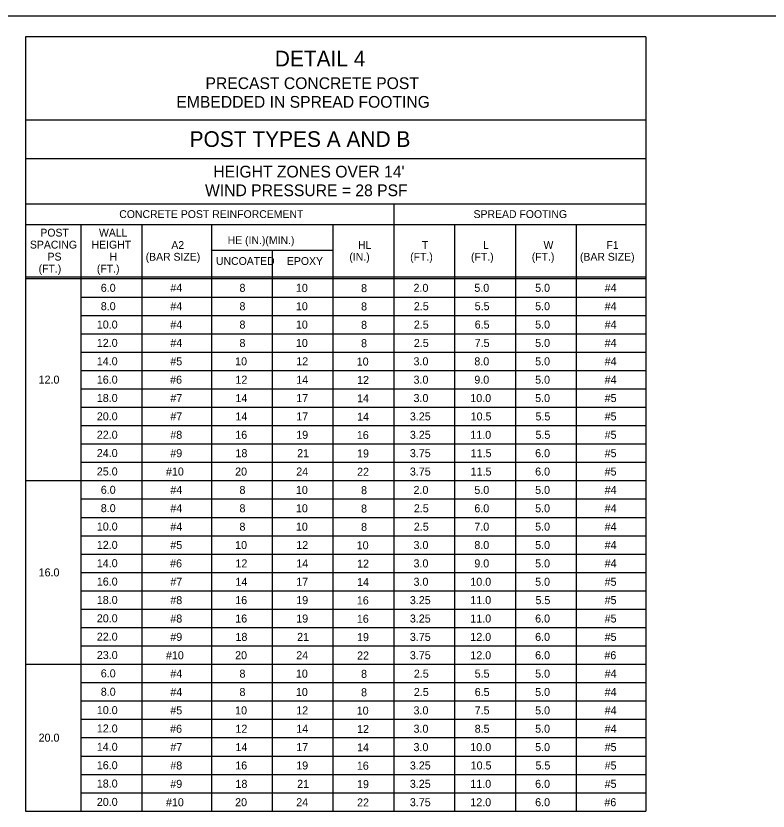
# Model space of a CAD drawing. Extents: x 3351 to 8430, y -3586 to 1457.
# Drawn here: x 4892 to 5180.7, y -2124.2 to -1819.3 of the extents above; entities that cross this region are included whole.
import ezdxf

# ---------------------------------------------------------------- set-up
doc = ezdxf.new("R2010")
doc.units = 0
doc.layers.add('1', color=7, linetype='Continuous')
doc.layers.add('2', color=7, linetype='Continuous')

msp = doc.modelspace()

# ---------------------------------------------------------------- linework, layer by layer
at = {"layer": '1'}
for p, q in [((4895.68, -1827.31), (4895.68, -2124.22)), ((5133.68, -1827.31), (4895.68, -1827.31)), ((5133.68, -1827.31), (5133.68, -2124.22)), ((5133.68, -1859.31), (4895.68, -1859.31)), ((4895.68, -1874.01), (5133.68, -1874.01)), ((4895.68, -1891.31), (5133.68, -1891.31)), ((5037.01, -1891.31), (5037.01, -2124.22)), ((4895.68, -1899.31), (4963.68, -1899.31)), ((4895.68, -1899.31), (5133.68, -1899.31)), ((4917.01, -2124.22), (4917.01, -1899.31)), ((4940.34, -1899.31), (4940.34, -2124.22)), ((4967.01, -1899.31), (4967.01, -2124.22)), ((5013.68, -1899.31), (5013.68, -2124.22)), ((5060.34, -1899.31), (5060.34, -2124.22)), ((5083.68, -1899.31), (5083.68, -2124.22)), ((5107.01, -1899.31), (5107.01, -2124.22)), ((5013.71, -1909.31), (4967.05, -1909.31)), ((4990.34, -1909.31), (4990.34, -2124.22)), ((4895.68, -1919.31), (5133.68, -1919.31)), ((4895.68, -1920.06), (5133.68, -1920.06)), ((4953.68, -1923.58), (4953.68, -1923.58)), ((4978.68, -1923.58), (4978.68, -1923.58)), ((5002.01, -1923.58), (5002.01, -1923.58)), ((5025.34, -1923.58), (5025.34, -1923.58)), ((5048.68, -1923.58), (5048.68, -1923.58)), ((5072.01, -1923.58), (5072.01, -1923.58)), ((5095.34, -1923.58), (5095.34, -1923.58)), ((5120.34, -1923.58), (5120.34, -1923.58)), ((4917.01, -1927.1), (5133.68, -1927.1)), ((4917.01, -1934.14), (5133.68, -1934.14)), ((4917.01, -1941.18), (5133.68, -1941.18)), ((4917.01, -1948.22), (5133.68, -1948.22)), ((4917.01, -1955.26), (5133.68, -1955.26)), ((4917.01, -1962.3), (5133.68, -1962.3)), ((4917.01, -1969.34), (5133.68, -1969.34)), ((4917.01, -1976.38), (5133.68, -1976.38)), ((4917.01, -1983.42), (5133.68, -1983.42)), ((4917.01, -1990.46), (5133.68, -1990.46)), ((4895.68, -1997.5), (5133.68, -1997.5)), ((4953.68, -2001.02), (4953.68, -2001.02)), ((4978.68, -2001.02), (4978.68, -2001.02)), ((5002.01, -2001.02), (5002.01, -2001.02)), ((5025.34, -2001.02), (5025.34, -2001.02)), ((5048.68, -2001.02), (5048.68, -2001.02)), ((5072.01, -2001.02), (5072.01, -2001.02)), ((5095.34, -2001.02), (5095.34, -2001.02)), ((5120.34, -2001.02), (5120.34, -2001.02)), ((4917.01, -2004.54), (5133.68, -2004.54)), ((4917.01, -2011.58), (5133.68, -2011.58)), ((4917.01, -2018.62), (5133.68, -2018.62)), ((4917.01, -2025.66), (5133.68, -2025.66)), ((4917.01, -2032.7), (5133.68, -2032.7)), ((4917.01, -2039.74), (5133.68, -2039.74)), ((4917.01, -2046.78), (5133.68, -2046.78)), ((4917.01, -2053.82), (5133.68, -2053.82)), ((4917.01, -2060.86), (5133.68, -2060.86)), ((4895.68, -2067.9), (5133.68, -2067.9)), ((4953.68, -2071.42), (4953.68, -2071.42)), ((4978.68, -2071.42), (4978.68, -2071.42)), ((5002.01, -2071.42), (5002.01, -2071.42)), ((5025.34, -2071.42), (5025.34, -2071.42)), ((5048.68, -2071.42), (5048.68, -2071.42)), ((5072.01, -2071.42), (5072.01, -2071.42)), ((5095.34, -2071.42), (5095.34, -2071.42)), ((5120.34, -2071.42), (5120.34, -2071.42)), ((4917.01, -2074.94), (5133.68, -2074.94)), ((4917.01, -2081.98), (5133.68, -2081.98)), ((4917.01, -2089.02), (5133.68, -2089.02)), ((4917.01, -2096.06), (5133.68, -2096.06)), ((4917.01, -2103.1), (5133.68, -2103.1)), ((4917.01, -2110.14), (5133.68, -2110.14)), ((4917.01, -2117.18), (5133.68, -2117.18)), ((4895.68, -2124.22), (5133.68, -2124.22))]:
    msp.add_line(p, q, dxfattribs=at)
at = {"layer": '2'}
msp.add_line((4642.34, -1819.31), (5428.34, -1819.31), dxfattribs=at)

# ---------------------------------------------------------------- texts
at = {"layer": '1'}
for s, height, p in [('DETAIL 4', 6, (4991.36, -1838.66)), ('PRECAST CONCRETE POST', 4.5, (4964.75, -1847.36)), ('EMBEDDED IN SPREAD FOOTING', 4.5, (4953.59, -1854.52)), ('POST TYPES A AND B', 6, (4958.68, -1869.54)), ("HEIGHT ZONES OVER 14'", 4.5, (4967.77, -1881.26)), ('WIND PRESSURE = 28 PSF', 4.5, (4964.59, -1888.43)), ('CONCRETE POST REINFORCEMENT', 3, (4931.68, -1896.81)), ('SPREAD FOOTING', 3, (5067.63, -1896.81)), ('POST', 3, (4901.4, -1903.91)), ('WALL', 3, (4923.89, -1903.91)), ('SPACING', 3, (4897.4, -1908.51)), ('HEIGHT', 3, (4921.06, -1908.51)), ('A2', 3, (4951.67, -1908.67)), ('HE (IN.)(MIN.)', 3, (4973.27, -1906.8)), ('HL', 3, (5023.31, -1908.67)), ('T', 3, (5047.82, -1908.67)), ('L', 3, (5071.27, -1908.67)), ('W', 3, (5094.48, -1908.67)), ('F1', 3, (5118.64, -1908.67)), ('PS', 3, (4904.16, -1913.11)), ('H', 3, (4927.94, -1913.11)), ('(BAR SIZE)', 3, (4941.81, -1913.17)), ('UNCOATED', 3, (4968.8, -1914.8)), ('EPOXY', 3, (4996.03, -1914.8)), ('(IN.)', 3, (5019.98, -1913.17)), ('(FT.)', 3, (5043.31, -1913.17)), ('(FT.)', 3, (5066.65, -1913.17)), ('(FT.)', 3, (5089.98, -1913.17)), ('(BAR SIZE)', 3, (5108.47, -1913.17)), ('(FT.)', 3, (4900.73, -1917.71)), ('(FT.)', 3, (4923.09, -1917.71)), ('6.0', 3.07, (4924.59, -1925.11)), ('#4', 3.07, (4951.27, -1925.11)), ('8', 3.07, (4977.81, -1925.11)), ('10', 3.07, (4999.47, -1925.11)), ('8', 3.07, (5024.47, -1925.21)), ('2.0', 3.07, (5044.6, -1925.11)), ('5.0', 3.07, (5067.94, -1925.11)), ('5.0', 3.07, (5091.27, -1925.11)), ('#4', 3.07, (5117.94, -1925.11)), ('8.0', 3.07, (4924.59, -1932.15)), ('#4', 3.07, (4951.27, -1932.16)), ('8', 3.07, (4977.81, -1932.16)), ('10', 3.07, (4999.47, -1932.16)), ('8', 3.07, (5024.47, -1932.25)), ('2.5', 3.07, (5044.73, -1932.16)), ('5.5', 3.07, (5068.07, -1932.16)), ('5.0', 3.07, (5091.27, -1932.16)), ('#4', 3.07, (5117.94, -1932.16)), ('10.0', 3.07, (4923.07, -1939.19)), ('#4', 3.07, (4951.27, -1939.2)), ('8', 3.07, (4977.81, -1939.2)), ('10', 3.07, (4999.47, -1939.2)), ('2.5', 3.07, (5044.73, -1939.2)), ('6.5', 3.07, (5068.07, -1939.2)), ('5.0', 3.07, (5091.27, -1939.2)), ('#4', 3.07, (5117.94, -1939.2)), ('8', 3.07, (5024.47, -1939.3)), ('12.0', 3.07, (4923.07, -1946.23)), ('#4', 3.07, (4951.27, -1946.25)), ('8', 3.07, (4977.81, -1946.25)), ('10', 3.07, (4999.47, -1946.25)), ('8', 3.07, (5024.47, -1946.34)), ('2.5', 3.07, (5044.73, -1946.25)), ('7.5', 3.07, (5068.07, -1946.25)), ('5.0', 3.07, (5091.27, -1946.25)), ('#4', 3.07, (5117.94, -1946.25)), ('14.0', 3.07, (4923.07, -1953.27)), ('#5', 3.07, (4951.27, -1953.29)), ('10', 3.07, (4976.14, -1953.29)), ('12', 3.07, (4999.6, -1953.29)), ('10', 3.07, (5022.8, -1953.38)), ('3.0', 3.07, (5044.6, -1953.29)), ('8.0', 3.07, (5067.94, -1953.29)), ('5.0', 3.07, (5091.27, -1953.29)), ('#4', 3.07, (5117.94, -1953.29)), ('12.0', 3.07, (4900.73, -1960.31)), ('16.0', 3.07, (4923.07, -1960.31)), ('#6', 3.07, (4951.19, -1960.34)), ('12', 3.07, (4976.27, -1960.34)), ('14', 3.07, (4999.6, -1960.34)), ('12', 3.07, (5022.94, -1960.43)), ('3.0', 3.07, (5044.6, -1960.34)), ('9.0', 3.07, (5067.94, -1960.34)), ('5.0', 3.07, (5091.27, -1960.34)), ('#4', 3.07, (5117.94, -1960.34)), ('18.0', 3.07, (4923.07, -1967.35)), ('#7', 3.07, (4951.27, -1967.38)), ('14', 3.07, (4976.27, -1967.38)), ('17', 3.07, (4999.6, -1967.38)), ('14', 3.07, (5022.94, -1967.47)), ('3.0', 3.07, (5044.6, -1967.38)), ('10.0', 3.07, (5066.4, -1967.38)), ('5.0', 3.07, (5091.27, -1967.38)), ('#5', 3.07, (5117.94, -1967.38)), ('20.0', 3.07, (4923.07, -1974.39)), ('#7', 3.07, (4951.27, -1974.42)), ('14', 3.07, (4976.27, -1974.42)), ('17', 3.07, (4999.6, -1974.42)), ('14', 3.07, (5022.94, -1974.52)), ('3.25', 3.07, (5043.2, -1974.42)), ('10.5', 3.07, (5066.53, -1974.42)), ('5.5', 3.07, (5091.4, -1974.42)), ('#5', 3.07, (5117.94, -1974.42)), ('22.0', 3.07, (4923.07, -1981.43)), ('#8', 3.07, (4951.27, -1981.47)), ('16', 3.07, (4976.19, -1981.47)), ('19', 3.07, (4999.59, -1981.47)), ('16', 3.07, (5022.85, -1981.56)), ('3.25', 3.07, (5043.2, -1981.47)), ('11.0', 3.07, (5066.4, -1981.47)), ('5.5', 3.07, (5091.4, -1981.47)), ('#5', 3.07, (5117.94, -1981.47)), ('24.0', 3.07, (4923.07, -1988.47)), ('#9', 3.07, (4951.26, -1988.51)), ('18', 3.07, (4976.27, -1988.51)), ('21', 3.07, (4999.95, -1988.51)), ('19', 3.07, (5022.92, -1988.61)), ('3.75', 3.07, (5043.2, -1988.51)), ('11.5', 3.07, (5066.53, -1988.51)), ('6.0', 3.07, (5091.27, -1988.51)), ('#5', 3.07, (5117.94, -1988.51)), ('25.0', 3.07, (4923.07, -1995.51)), ('#10', 3.07, (4949.6, -1995.55)), ('20', 3.07, (4976.14, -1995.55)), ('24', 3.07, (4999.6, -1995.55)), ('22', 3.07, (5022.94, -1995.65)), ('3.75', 3.07, (5043.2, -1995.55)), ('11.5', 3.07, (5066.53, -1995.55)), ('6.0', 3.07, (5091.27, -1995.55)), ('#5', 3.07, (5117.94, -1995.55)), ('6.0', 3.07, (4924.59, -2002.55)), ('#4', 3.07, (4951.27, -2002.6)), ('8', 3.07, (4977.81, -2002.6)), ('10', 3.07, (4999.47, -2002.6)), ('8', 3.07, (5024.47, -2002.69)), ('2.0', 3.07, (5044.6, -2002.6)), ('5.0', 3.07, (5067.94, -2002.6)), ('5.0', 3.07, (5091.27, -2002.6)), ('#4', 3.07, (5117.94, -2002.6)), ('8.0', 3.07, (4924.59, -2009.59)), ('#4', 3.07, (4951.27, -2009.64)), ('8', 3.07, (4977.81, -2009.64)), ('10', 3.07, (4999.47, -2009.64)), ('8', 3.07, (5024.47, -2009.74)), ('2.5', 3.07, (5044.73, -2009.64)), ('6.0', 3.07, (5067.94, -2009.64)), ('5.0', 3.07, (5091.27, -2009.64)), ('#4', 3.07, (5117.94, -2009.64)), ('10.0', 3.07, (4923.07, -2016.63)), ('#4', 3.07, (4951.27, -2016.69)), ('8', 3.07, (4977.81, -2016.69)), ('10', 3.07, (4999.47, -2016.69)), ('8', 3.07, (5024.47, -2016.78)), ('2.5', 3.07, (5044.73, -2016.69)), ('7.0', 3.07, (5067.94, -2016.69)), ('5.0', 3.07, (5091.27, -2016.69)), ('#4', 3.07, (5117.94, -2016.69)), ('12.0', 3.07, (4923.07, -2023.67)), ('#5', 3.07, (4951.27, -2023.73)), ('10', 3.07, (4976.14, -2023.73)), ('12', 3.07, (4999.6, -2023.73)), ('10', 3.07, (5022.8, -2023.82)), ('3.0', 3.07, (5044.6, -2023.73)), ('8.0', 3.07, (5067.94, -2023.73)), ('5.0', 3.07, (5091.27, -2023.73)), ('#4', 3.07, (5117.94, -2023.73)), ('14.0', 3.07, (4923.07, -2030.71)), ('#6', 3.07, (4951.19, -2030.78)), ('12', 3.07, (4976.27, -2030.78)), ('14', 3.07, (4999.6, -2030.78)), ('12', 3.07, (5022.94, -2030.87)), ('3.0', 3.07, (5044.6, -2030.78)), ('9.0', 3.07, (5067.94, -2030.78)), ('5.0', 3.07, (5091.27, -2030.78)), ('#4', 3.07, (5117.94, -2030.78)), ('16.0', 3.07, (4900.73, -2034.23)), ('16.0', 3.07, (4923.07, -2037.75)), ('#7', 3.07, (4951.27, -2037.82)), ('14', 3.07, (4976.27, -2037.82)), ('17', 3.07, (4999.6, -2037.82)), ('14', 3.07, (5022.94, -2037.91)), ('3.0', 3.07, (5044.6, -2037.82)), ('10.0', 3.07, (5066.4, -2037.82)), ('5.0', 3.07, (5091.27, -2037.82)), ('#5', 3.07, (5117.94, -2037.82)), ('18.0', 3.07, (4923.07, -2044.79)), ('#8', 3.07, (4951.27, -2044.86)), ('16', 3.07, (4976.19, -2044.86)), ('19', 3.07, (4999.59, -2044.86)), ('16', 3.07, (5022.85, -2044.96)), ('3.25', 3.07, (5043.2, -2044.86)), ('11.0', 3.07, (5066.4, -2044.86)), ('5.5', 3.07, (5091.4, -2044.86)), ('#5', 3.07, (5117.94, -2044.86)), ('20.0', 3.07, (4923.07, -2051.83)), ('#8', 3.07, (4951.27, -2051.91)), ('16', 3.07, (4976.19, -2051.91)), ('19', 3.07, (4999.59, -2051.91)), ('16', 3.07, (5022.85, -2052)), ('3.25', 3.07, (5043.2, -2051.91)), ('11.0', 3.07, (5066.4, -2051.91)), ('6.0', 3.07, (5091.27, -2051.91)), ('#5', 3.07, (5117.94, -2051.91)), ('22.0', 3.07, (4923.07, -2058.87)), ('#9', 3.07, (4951.26, -2058.95)), ('18', 3.07, (4976.27, -2058.95)), ('21', 3.07, (4999.95, -2058.95)), ('19', 3.07, (5022.92, -2059.05)), ('3.75', 3.07, (5043.2, -2058.95)), ('12.0', 3.07, (5066.4, -2058.95)), ('6.0', 3.07, (5091.27, -2058.95)), ('#5', 3.07, (5117.94, -2058.95)), ('23.0', 3.07, (4923.07, -2065.91)), ('#10', 3.07, (4949.6, -2065.99)), ('20', 3.07, (4976.14, -2065.99)), ('24', 3.07, (4999.6, -2065.99)), ('22', 3.07, (5022.94, -2066.09)), ('3.75', 3.07, (5043.2, -2065.99)), ('12.0', 3.07, (5066.4, -2065.99)), ('6.0', 3.07, (5091.27, -2065.99)), ('#6', 3.07, (5117.85, -2065.99)), ('6.0', 3.07, (4924.59, -2072.95)), ('#4', 3.07, (4951.27, -2073.04)), ('8', 3.07, (4977.81, -2073.04)), ('10', 3.07, (4999.47, -2073.04)), ('8', 3.07, (5024.47, -2073.13)), ('2.5', 3.07, (5044.73, -2073.04)), ('5.5', 3.07, (5068.07, -2073.04)), ('5.0', 3.07, (5091.27, -2073.04)), ('#4', 3.07, (5117.94, -2073.04)), ('8.0', 3.07, (4924.59, -2079.99)), ('#4', 3.07, (4951.27, -2080.08)), ('8', 3.07, (4977.81, -2080.08)), ('10', 3.07, (4999.47, -2080.08)), ('8', 3.07, (5024.47, -2080.18)), ('2.5', 3.07, (5044.73, -2080.08)), ('6.5', 3.07, (5068.07, -2080.08)), ('5.0', 3.07, (5091.27, -2080.08)), ('#4', 3.07, (5117.94, -2080.08)), ('10.0', 3.07, (4923.07, -2087.03)), ('#5', 3.07, (4951.27, -2087.13)), ('10', 3.07, (4976.14, -2087.13)), ('12', 3.07, (4999.6, -2087.13)), ('10', 3.07, (5022.8, -2087.22)), ('3.0', 3.07, (5044.6, -2087.13)), ('7.5', 3.07, (5068.07, -2087.13)), ('5.0', 3.07, (5091.27, -2087.13)), ('#4', 3.07, (5117.94, -2087.13)), ('12.0', 3.07, (4923.07, -2094.07)), ('#6', 3.07, (4951.19, -2094.17)), ('12', 3.07, (4976.27, -2094.17)), ('14', 3.07, (4999.6, -2094.17)), ('12', 3.07, (5022.94, -2094.27)), ('3.0', 3.07, (5044.6, -2094.17)), ('8.5', 3.07, (5068.07, -2094.17)), ('5.0', 3.07, (5091.27, -2094.17)), ('#4', 3.07, (5117.94, -2094.17)), ('20.0', 3.07, (4900.73, -2097.59)), ('14.0', 3.07, (4923.07, -2101.11)), ('#7', 3.07, (4951.27, -2101.22)), ('14', 3.07, (4976.27, -2101.22)), ('17', 3.07, (4999.6, -2101.22)), ('14', 3.07, (5022.94, -2101.31)), ('3.0', 3.07, (5044.6, -2101.22)), ('10.0', 3.07, (5066.4, -2101.22)), ('5.0', 3.07, (5091.27, -2101.22)), ('#5', 3.07, (5117.94, -2101.22)), ('16.0', 3.07, (4923.07, -2108.15)), ('#8', 3.07, (4951.27, -2108.26)), ('16', 3.07, (4976.19, -2108.26)), ('19', 3.07, (4999.59, -2108.26)), ('16', 3.07, (5022.85, -2108.35)), ('3.25', 3.07, (5043.2, -2108.26)), ('10.5', 3.07, (5066.53, -2108.26)), ('5.5', 3.07, (5091.4, -2108.26)), ('#5', 3.07, (5117.94, -2108.26)), ('18.0', 3.07, (4923.07, -2115.19)), ('#9', 3.07, (4951.26, -2115.3)), ('18', 3.07, (4976.27, -2115.3)), ('21', 3.07, (4999.95, -2115.3)), ('19', 3.07, (5022.92, -2115.4)), ('3.25', 3.07, (5043.2, -2115.3)), ('11.0', 3.07, (5066.4, -2115.3)), ('6.0', 3.07, (5091.27, -2115.3)), ('#5', 3.07, (5117.94, -2115.3)), ('20.0', 3.07, (4923.07, -2122.23)), ('#10', 3.07, (4949.6, -2122.35)), ('20', 3.07, (4976.14, -2122.35)), ('24', 3.07, (4999.6, -2122.35)), ('22', 3.07, (5022.94, -2122.44)), ('3.75', 3.07, (5043.2, -2122.35)), ('12.0', 3.07, (5066.4, -2122.35)), ('6.0', 3.07, (5091.27, -2122.35)), ('#6', 3.07, (5117.85, -2122.35))]:
    msp.add_text(s, height=height, dxfattribs=at).set_placement(p)

doc.saveas('drawing.dxf')
